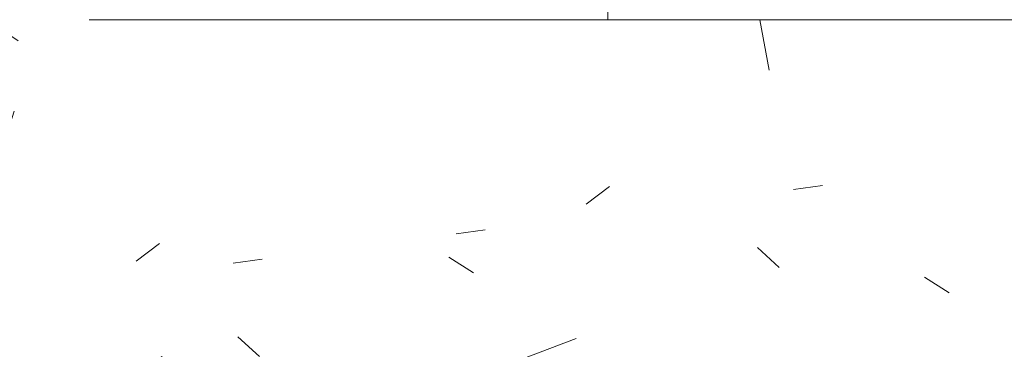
# Model space of a CAD drawing. Header units: millimetres. Extents: x 5980700 to 6194397, y -12939 to 2351883.
# Tile 387 of 587: x 6089224 to 6089505, y 26 to 120. Entities that reach past the tile are written whole.
import ezdxf

# ---------------------------------------------------------------- set-up
doc = ezdxf.new("R2010")
doc.units = ezdxf.units.MM
doc.layers.add('A-FLOR', color=192, linetype='Continuous', lineweight=18)
doc.layers.add('A-FLOR-PATT', color=8, linetype='Continuous', lineweight=18)

# ---------------------------------------------------------------- blocks, each defined once
blk = doc.blocks.new('BE-PMSa-MOD-ARQ-CONEXAODOFUTURO-EX-000-R_rvt-2-PLANTA DE CAIMENTO DE PISOS - 1 PAV_')
at = {"layer": 'A-FLOR-PATT', "lineweight": 5}
h = blk.add_hatch(dxfattribs=at)
h.set_pattern_fill('FP_192', color=71, style=0, pattern_type=2)
h.set_pattern_definition([(90, (-2708.615, 514.159), (-450, 2.755455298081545e-14), []), (180, (-2708.615, 514.159), (-5.510910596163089e-14, -450), [])])
h.paths.add_polyline_path([(-3061.114845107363, 120.3896399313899), (-3051.114845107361, 120.3896399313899), (-3051.114845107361, 760.3896399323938), (-3061.114845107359, 760.3896399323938), (-3061.114845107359, 771.3896399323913), (-3081.11991173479, 771.3896399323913), (-3081.11991173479, 660.3896399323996), (-3100.119911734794, 660.3896399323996), (-3100.119911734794, 790.3896399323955), (-3061.114845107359, 790.3896399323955), (-3061.114845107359, 800.3896399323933), (-3051.114845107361, 800.3896399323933), (-3051.114845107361, 840.3896399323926), (-3021.114845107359, 840.3896399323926), (-3021.114845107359, 800.3896399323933), (-3011.114845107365, 800.3896399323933), (-3011.114845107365, 790.3896399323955), (-2972.10977847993, 790.3896399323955), (-2972.10977847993, 660.3896399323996), (-2991.10977847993, 660.3896399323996), (-2992.114845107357, 771.3896399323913), (-3011.114845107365, 771.3896399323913), (-3011.114845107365, 760.3896399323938), (-3021.114845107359, 760.3896399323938), (-3021.114845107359, 120.3896399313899), (-2321.114845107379, 120.38963993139), (-2321.114845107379, 135.3896399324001), (-2271.114845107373, 135.3896399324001), (-2271.114845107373, 120.3896399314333), (-1788.614845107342, 120.3896399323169), (-1788.614845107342, 1828.640541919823), (-3156.11484510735, 1828.640541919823), (-3156.11484510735, 120.3896399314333), (-3111.11484510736, 120.3896399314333), (-3111.11484510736, 135.3896399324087), (-3061.114845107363, 135.3896399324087)])
h.paths.add_polyline_path([(-2385.405754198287, 1209.818154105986), (-2494.67406530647, 1210.968425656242), (-2513.441901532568, 1213.826982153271), (-2533.617734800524, 1219.299263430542), (-2552.767718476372, 1227.020742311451), (-2572.598511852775, 1237.934278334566), (-2596.182046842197, 1256.218682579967), (-2611.756813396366, 1272.471553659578), (-2623.984628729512, 1288.809522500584), (-2634.924497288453, 1307.873240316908), (-2642.997398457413, 1326.996886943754), (-2648.820865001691, 1346.916379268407), (-2653.364776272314, 1385.486267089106), (-2652.214504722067, 1799.158994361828), (-1932.864913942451, 1798.111721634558), (-1934.015185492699, 1368.508865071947), (-1936.873741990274, 1349.741028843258), (-1942.346023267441, 1329.565195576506), (-1950.067502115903, 1310.415211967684), (-1960.981038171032, 1290.584418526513), (-1979.476394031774, 1266.776786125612), (-1995.518314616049, 1251.426116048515), (-2011.856290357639, 1239.198296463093), (-2030.920000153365, 1228.258433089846), (-2050.043646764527, 1220.18553192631), (-2069.963139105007, 1214.362065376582), (-2108.533026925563, 1209.818154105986), (-2301.77352173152, 1209.818154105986)])
h.paths.add_polyline_path([(-2477.696663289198, 1215.248329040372), (-2478.707222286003, 1215.869540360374), (-2481.621891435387, 1215.495511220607)])
h.paths.add_polyline_path([(-2477.696663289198, 1217.373753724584), (-2477.696663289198, 1217.922630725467), (-2478.601607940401, 1217.418295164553)])
h.paths.add_polyline_path([(-2477.696663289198, 1216.522428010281), (-2477.696663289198, 1217.373753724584), (-2481.267902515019, 1216.640651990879)])
h.paths.add_polyline_path([(-2486.166268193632, 1217.790628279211), (-2488.743123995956, 1218.204088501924), (-2487.626071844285, 1217.86247991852)])
h.paths.add_polyline_path([(-2082.560126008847, 1219.247246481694), (-2063.880831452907, 1223.351276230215), (-2077.389146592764, 1220.869054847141), (-2082.446150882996, 1219.285498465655)])
h.paths.add_polyline_path([(-2600.209048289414, 1270.129862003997), (-2610.318473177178, 1282.855912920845), (-2606.494505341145, 1277.552102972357), (-2600.230697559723, 1270.153270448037)])
h.paths.add_polyline_path([(-2585.479272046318, 1256.261601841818), (-2596.365847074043, 1267.143696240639), (-2593.660653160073, 1263.568418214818), (-2585.645466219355, 1256.402757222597)])
h.paths.add_polyline_path([(-2569.213826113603, 1244.238721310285), (-2581.107200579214, 1253.625674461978), (-2578.064582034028, 1250.457326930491), (-2569.933853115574, 1244.717610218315)])
h.paths.add_polyline_path([(-2542.382742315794, 1230.109776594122), (-2555.567367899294, 1237.116035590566), (-2554.304913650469, 1235.563275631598), (-2542.885728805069, 1230.326467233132)])
h.paths.add_polyline_path([(-2034.649451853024, 1234.303316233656), (-2019.671442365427, 1243.056734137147), (-2030.856846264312, 1236.97880872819), (-2034.105931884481, 1234.686742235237)])
h.paths.add_polyline_path([(-2053.302534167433, 1226.502938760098), (-2037.770522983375, 1233.315533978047), (-2049.805317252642, 1228.430575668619), (-2053.035444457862, 1226.650156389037)])
h.paths.add_polyline_path([(-2029.460233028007, 1236.110069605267), (-2021.413321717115, 1240.785904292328), (-2029.442440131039, 1236.119169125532)])
h.paths.add_polyline_path([(-1985.740838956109, 1329.465160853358), (-1983.190975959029, 1331.20294935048), (-1984.448311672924, 1330.230550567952), (-1985.55232971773, 1329.576789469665)])
h.paths.add_polyline_path([(-1986.011866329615, 1323.496216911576), (-1985.196751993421, 1322.730366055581), (-1986.094555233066, 1322.739353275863)])
h.paths.add_polyline_path([(-1999.17087410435, 1303.194681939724), (-1997.2370520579, 1300.723855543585), (-2002.359454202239, 1298.686025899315), (-1999.489666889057, 1302.83380980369)])
h.paths.add_polyline_path([(-2010.217714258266, 1292.558936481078), (-2014.480092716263, 1289.727775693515), (-2013.238608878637, 1288.302829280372), (-2009.70505890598, 1291.768410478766)])
h.paths.add_polyline_path([(-2016.934354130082, 1285.736636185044), (-2017.839468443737, 1287.106963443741), (-2019.880274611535, 1286.699588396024), (-2018.839280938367, 1285.290387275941), (-2017.120664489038, 1285.692991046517)])
h.paths.add_polyline_path([(-2037.197033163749, 1267.560721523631), (-2042.49597852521, 1264.949931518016), (-2041.044355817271, 1267.323389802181), (-2038.819816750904, 1267.917308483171)])
h.paths.add_polyline_path([(-2045.098100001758, 1270.695217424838), (-2042.49597852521, 1275.057467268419), (-2045.439065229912, 1274.271782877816), (-2048.551302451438, 1273.278130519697), (-2047.090147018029, 1272.794656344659), (-2045.439065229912, 1271.561042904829)])
h.paths.add_polyline_path([(-2065.298357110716, 1261.472472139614), (-2067.027447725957, 1260.090729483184), (-2065.354163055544, 1260.351172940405)])
h.paths.add_polyline_path([(-2062.822545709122, 1266.350255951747), (-2057.822252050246, 1267.765776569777), (-2057.822252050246, 1268.574891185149), (-2058.395226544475, 1269.868988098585), (-2054.520052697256, 1273.640267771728), (-2055.220535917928, 1274.239021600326), (-2056.343306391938, 1275.32056883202), (-2060.645077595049, 1271.268401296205), (-2059.537463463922, 1271.063836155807), (-2062.755643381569, 1266.549115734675)])
h.paths.add_polyline_path([(-2066.024810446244, 1265.245595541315), (-2066.024810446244, 1262.900282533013), (-2067.027447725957, 1262.003603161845), (-2065.203360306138, 1261.534719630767), (-2062.104395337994, 1264.616876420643), (-2063.351178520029, 1265.245595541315), (-2063.711326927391, 1266.043659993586), (-2065.550969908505, 1265.40905263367)])
h.paths.add_polyline_path([(-2065.210598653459, 1267.274529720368), (-2065.210598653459, 1269.687649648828), (-2068.749299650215, 1267.835220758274), (-2065.550969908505, 1267.328459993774)])
h.paths.add_polyline_path([(-2076.352072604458, 1260.868781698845), (-2072.182003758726, 1260.868781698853), (-2070.411218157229, 1263.783445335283), (-2065.210598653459, 1267.274529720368), (-2068.45025263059, 1266.678302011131), (-2068.749299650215, 1267.835220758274), (-2076.311618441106, 1262.787586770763), (-2076.092766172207, 1262.695778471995)])
h.paths.add_polyline_path([(-2101.257883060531, 1242.108587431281), (-2074.989097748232, 1246.259658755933), (-2051.282296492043, 1254.553749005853), (-2037.754781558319, 1261.220955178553), (-2020.310723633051, 1272.991598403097), (-2005.490591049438, 1286.285470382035), (-1997.699132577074, 1295.230027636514), (-1986.238142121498, 1311.600876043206), (-1977.995940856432, 1327.272039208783), (-1971.469536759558, 1345.134692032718), (-1967.4985743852, 1362.201384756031), (-1965.742905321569, 1378.284486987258), (-1966.86839724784, 1378.118265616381), (-1969.205306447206, 1369.156972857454), (-1968.456233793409, 1368.065475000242), (-1970.604800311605, 1364.285350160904), (-1971.583910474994, 1364.144090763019), (-1974.169945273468, 1358.451519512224), (-1977.714465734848, 1353.075655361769), (-1976.676781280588, 1351.715792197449), (-1972.617144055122, 1355.947862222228), (-1971.794189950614, 1355.661244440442), (-1969.781314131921, 1358.386849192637), (-1973.358730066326, 1349.986799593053), (-1973.358730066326, 1349.742312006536), (-1972.745116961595, 1348.620988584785), (-1976.191948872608, 1339.06831262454), (-1979.134245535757, 1335.099132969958), (-1981.095831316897, 1334.169196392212), (-1981.095831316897, 1339.256395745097), (-1982.042071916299, 1339.40947422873), (-1984.300262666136, 1336.763749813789), (-1986.248129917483, 1334.071764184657), (-1985.315838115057, 1333.637814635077), (-1984.458201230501, 1333.637814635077), (-1986.217635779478, 1330.959531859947), (-1989.781597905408, 1328.576218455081), (-1989.337710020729, 1325.45135236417), (-1985.993920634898, 1329.154876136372), (-1985.55232971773, 1328.404820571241), (-1986.175633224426, 1325.584541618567), (-1984.448311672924, 1327.637175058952), (-1983.531970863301, 1326.957940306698), (-1988.300257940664, 1322.275104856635), (-1989.781597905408, 1322.489197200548), (-1990.669972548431, 1322.081489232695), (-1993.670908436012, 1317.650989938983), (-1995.866106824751, 1316.820626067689), (-1995.866106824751, 1314.112330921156), (-1991.567297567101, 1315.625908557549), (-1988.781726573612, 1317.560638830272), (-1991.573527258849, 1313.959319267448), (-1991.576189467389, 1312.592637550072), (-1997.193717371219, 1304.792685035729), (-2006.969637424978, 1297.111660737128), (-2010.998278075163, 1296.87058749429), (-2011.283304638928, 1294.929710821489), (-2014.009268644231, 1293.674927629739), (-2009.318441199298, 1293.039932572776), (-2006.961267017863, 1294.112457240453), (-2005.775437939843, 1293.583724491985), (-2005.775437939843, 1291.518149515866), (-2004.777982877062, 1291.768410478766), (-2007.007336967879, 1288.677704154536), (-2009.318441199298, 1288.266765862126), (-2012.037773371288, 1288.522634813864), (-2013.672997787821, 1287.160244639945), (-2014.026177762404, 1286.231266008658), (-2018.839280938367, 1284.283823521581), (-2019.861647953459, 1282.710133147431), (-2017.839468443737, 1282.540732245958), (-2013.949506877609, 1283.907405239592), (-2014.014366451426, 1281.164908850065), (-2015.090040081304, 1280.328357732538), (-2026.025034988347, 1274.761583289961), (-2028.68532392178, 1272.991598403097), (-2029.311900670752, 1271.788868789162), (-2028.53730509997, 1271.269004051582), (-2033.039868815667, 1268.595802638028), (-2033.771857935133, 1269.159614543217), (-2036.217310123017, 1269.159614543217), (-2033.771857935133, 1271.079977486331), (-2035.629067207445, 1271.403304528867), (-2038.071023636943, 1271.859411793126), (-2038.461734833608, 1271.835372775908), (-2040.385987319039, 1270.21187522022), (-2041.309287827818, 1269.662975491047), (-2044.282382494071, 1268.646576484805), (-2046.410641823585, 1270.883625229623), (-2049.607524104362, 1270.325756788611), (-2050.033026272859, 1269.602491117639), (-2047.090147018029, 1268.346741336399), (-2050.865522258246, 1266.797149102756), (-2052.603626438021, 1266.434433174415), (-2057.907121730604, 1261.294097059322), (-2060.474703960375, 1260.344721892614), (-2068.29066351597, 1257.742209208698), (-2072.195619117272, 1258.591187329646), (-2074.469517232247, 1257.753722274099), (-2077.022368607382, 1260.820498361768), (-2082.761014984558, 1259.45817597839), (-2085.376661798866, 1257.81157915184), (-2087.232279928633, 1258.619929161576), (-2086.881232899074, 1261.122462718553), (-2091.091994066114, 1259.745007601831), (-2090.909593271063, 1258.619929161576), (-2097.224943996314, 1257.175148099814), (-2100.040584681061, 1256.356742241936), (-2100.304326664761, 1255.522836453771), (-2102.671216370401, 1254.435178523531), (-2104.757513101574, 1255.483089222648), (-2108.533026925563, 1255.291145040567), (-2108.532940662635, 1252.454629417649), (-2100.662309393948, 1253.432346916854), (-2098.74092597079, 1251.621364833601), (-2098.538726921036, 1251.675186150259), (-2095.592052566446, 1253.432346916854), (-2097.124365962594, 1254.517098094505), (-2085.245502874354, 1255.075280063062), (-2085.245502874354, 1252.933898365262), (-2089.041202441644, 1251.747326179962), (-2085.245502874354, 1249.586500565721), (-2092.459903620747, 1247.877179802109), (-2097.136337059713, 1248.913496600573), (-2101.443416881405, 1250.227805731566), (-2101.4861124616, 1250.332797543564), (-2104.929092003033, 1251.645184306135), (-2108.533026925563, 1250.332797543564), (-2108.533026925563, 1242.473705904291)])
h.paths.add_polyline_path([(-2477.696663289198, 1248.875312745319), (-2477.696663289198, 1249.951062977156), (-2478.891897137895, 1249.118011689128)])
h.paths.add_polyline_path([(-2495.720368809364, 1260.277374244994), (-2498.059536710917, 1259.688216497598), (-2496.826857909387, 1259.688216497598), (-2496.360625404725, 1259.936375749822)])
h.paths.add_polyline_path([(-2517.198736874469, 1260.56345831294), (-2519.99770862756, 1261.712181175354), (-2519.216795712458, 1260.863032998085), (-2518.533944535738, 1260.761665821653)])
h.paths.add_polyline_path([(-2535.373757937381, 1264.950981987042), (-2533.814286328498, 1265.806610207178), (-2535.01086572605, 1265.806610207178), (-2535.297832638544, 1265.129998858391)])
h.paths.add_polyline_path([(-2547.902016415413, 1272.910526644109), (-2544.930173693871, 1271.000908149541), (-2545.880019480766, 1272.766426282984), (-2546.820587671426, 1272.833457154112)])
h.paths.add_polyline_path([(-2582.251883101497, 1295.895512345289), (-2577.042795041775, 1292.538573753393), (-2576.545114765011, 1293.125308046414), (-2577.751080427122, 1295.895512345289), (-2585.646606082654, 1299.767399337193), (-2582.463302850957, 1296.13664936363)])
h.paths.add_polyline_path([(-2589.869940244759, 1310.141500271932), (-2585.963054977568, 1307.340931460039), (-2585.226527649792, 1308.248809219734), (-2588.207083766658, 1310.673724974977), (-2588.816374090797, 1311.367223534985), (-2589.78324481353, 1310.242362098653)])
h.paths.add_polyline_path([(-2597.592707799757, 1316.257969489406), (-2590.191331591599, 1309.677347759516), (-2590.191331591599, 1310.563576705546), (-2594.564858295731, 1316.257969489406), (-2595.735742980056, 1315.351682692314)])
h.paths.add_polyline_path([(-2598.404424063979, 1320.693153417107), (-2596.293896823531, 1320.693153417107), (-2597.349434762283, 1321.068025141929)])
h.paths.add_polyline_path([(-2603.441542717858, 1335.498170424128), (-2603.065711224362, 1332.696711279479), (-2600.214130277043, 1330.313454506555), (-2600.214130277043, 1331.594398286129), (-2601.855949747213, 1332.696711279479), (-2602.313533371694, 1333.50517969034)])
h.paths.add_polyline_path([(-2477.696663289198, 1242.473705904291), (-2477.696663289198, 1248.875312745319), (-2482.00864201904, 1249.118011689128), (-2483.24217170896, 1249.698056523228), (-2490.440285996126, 1249.365105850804), (-2482.496771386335, 1251.282385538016), (-2477.696663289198, 1251.294735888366), (-2477.696663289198, 1255.291145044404), (-2481.709060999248, 1255.291145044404), (-2482.263410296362, 1256.342370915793), (-2487.283260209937, 1256.607055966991), (-2487.283260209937, 1259.005845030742), (-2494.001528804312, 1258.646488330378), (-2494.243663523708, 1257.854050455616), (-2497.015240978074, 1258.125844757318), (-2498.91830454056, 1258.646488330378), (-2500.779650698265, 1258.646488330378), (-2502.270287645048, 1259.688216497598), (-2504.238014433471, 1258.999604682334), (-2507.053541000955, 1260.667170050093), (-2508.774623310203, 1260.831165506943), (-2508.28731623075, 1262.970235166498), (-2508.039137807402, 1263.783445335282), (-2523.129242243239, 1268.45270255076), (-2525.712986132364, 1268.595935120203), (-2527.059826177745, 1269.967192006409), (-2532.639903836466, 1269.406412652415), (-2529.976181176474, 1267.779322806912), (-2529.961775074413, 1265.775328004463), (-2525.150879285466, 1265.806610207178), (-2525.115171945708, 1266.474671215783), (-2521.395164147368, 1266.201362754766), (-2520.600951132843, 1264.873473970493), (-2519.76022220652, 1264.062454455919), (-2516.997364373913, 1263.178130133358), (-2513.966977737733, 1261.825736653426), (-2511.729684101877, 1261.766492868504), (-2512.40283933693, 1259.736450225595), (-2515.320060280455, 1259.784294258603), (-2517.064347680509, 1259.409134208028), (-2517.198736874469, 1258.955268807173), (-2520.734602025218, 1261.088346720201), (-2519.175935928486, 1258.179712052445), (-2518.533944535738, 1257.871480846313), (-2513.70021302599, 1257.689736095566), (-2514.006080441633, 1256.080285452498), (-2515.412821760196, 1255.1539694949), (-2512.40283933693, 1253.171741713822), (-2518.533944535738, 1253.010908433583), (-2517.064347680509, 1252.097279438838), (-2519.392755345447, 1251.708643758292), (-2522.841066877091, 1253.690669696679), (-2524.712103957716, 1256.399629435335), (-2524.047038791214, 1256.556370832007), (-2521.769652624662, 1257.002672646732), (-2524.645101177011, 1258.361617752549), (-2528.091320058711, 1258.062962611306), (-2530.458294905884, 1257.112556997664), (-2535.037105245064, 1260.688258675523), (-2533.835056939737, 1261.401551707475), (-2537.520126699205, 1264.139800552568), (-2535.373757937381, 1264.950981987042), (-2539.074725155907, 1267.123863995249), (-2542.588400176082, 1266.34370556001), (-2539.450159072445, 1263.783445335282), (-2540.647648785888, 1263.783445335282), (-2545.843756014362, 1266.865845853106), (-2550.388092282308, 1272.326761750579), (-2548.685143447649, 1272.766873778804), (-2547.923941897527, 1272.951006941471), (-2550.388092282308, 1275.401323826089), (-2556.121366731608, 1278.039529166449), (-2557.418582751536, 1278.520191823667), (-2559.00904460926, 1277.356280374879), (-2565.717606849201, 1282.913767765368), (-2568.379545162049, 1283.586246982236), (-2565.717606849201, 1280.060953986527), (-2569.501039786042, 1281.746288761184), (-2571.9698162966, 1281.746288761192), (-2578.899554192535, 1288.020562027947), (-2578.045470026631, 1288.737595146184), (-2578.563728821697, 1289.991332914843), (-2585.08830526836, 1297.564098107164), (-2591.316045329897, 1302.266491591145), (-2594.76896190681, 1307.935012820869), (-2596.739678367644, 1311.760669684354), (-2599.157505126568, 1317.791005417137), (-2600.417703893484, 1320.642210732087), (-2598.430796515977, 1319.315302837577), (-2599.157505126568, 1323.644164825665), (-2600.53377658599, 1322.757128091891), (-2601.052351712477, 1322.757128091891), (-2603.702812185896, 1327.31459900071), (-2602.900122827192, 1328.038637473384), (-2604.169310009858, 1331.223757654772), (-2605.769334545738, 1330.531962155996), (-2609.892218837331, 1337.209436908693), (-2607.565351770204, 1334.733137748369), (-2606.494912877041, 1335.507317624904), (-2605.557529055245, 1337.129415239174), (-2604.854257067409, 1337.81540555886), (-2605.557529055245, 1338.968962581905), (-2605.557529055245, 1340.970306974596), (-2609.892218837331, 1345.134529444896), (-2609.93075342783, 1347.350032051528), (-2612.206465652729, 1350.949323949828), (-2613.262060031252, 1358.02093307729), (-2612.206465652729, 1358.163612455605), (-2612.693835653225, 1359.418306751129), (-2616.746418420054, 1367.258913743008), (-2615.311417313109, 1367.258913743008), (-2620.709224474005, 1385.486267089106), (-2620.387572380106, 1373.088363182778), (-2616.923271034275, 1351.942336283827), (-2608.417297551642, 1327.716430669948), (-2602.504237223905, 1315.601217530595), (-2590.191331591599, 1297.263963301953), (-2576.828842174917, 1282.372342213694), (-2567.952902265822, 1274.652372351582), (-2552.085389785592, 1263.494523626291), (-2535.910890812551, 1254.949180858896), (-2518.04823808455, 1248.422776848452), (-2499.915851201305, 1244.273777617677), (-2484.898443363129, 1242.696145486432), (-2481.476924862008, 1242.590465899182)])
h.paths.add_polyline_path([(-2489.717007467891, 1246.983979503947), (-2489.717007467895, 1248.158507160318), (-2487.831453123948, 1247.799544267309), (-2489.280229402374, 1246.99245233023)])
h.paths.add_polyline_path([(-2082.053874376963, 1247.432297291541), (-2082.896699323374, 1248.244203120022), (-2081.289634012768, 1247.710884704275)])
h.paths.add_polyline_path([(-2502.781548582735, 1250.551709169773), (-2510.183331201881, 1257.191049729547), (-2506.943103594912, 1258.007719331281), (-2502.651480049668, 1253.618202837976), (-2499.691193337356, 1251.596698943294), (-2495.420730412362, 1251.543975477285), (-2494.55882629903, 1250.12364516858), (-2501.058837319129, 1250.288313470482), (-2502.651480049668, 1250.531822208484)])
h.paths.add_polyline_path([(-2498.368368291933, 1247.917391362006), (-2507.053541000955, 1249.398652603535), (-2505.486905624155, 1250.082163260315), (-2504.120709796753, 1250.678498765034), (-2498.90407002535, 1249.052411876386)])
h.paths.add_polyline_path([(-2095.699343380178, 1248.857082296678), (-2091.820967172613, 1250.227805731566), (-2092.862853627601, 1249.951062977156), (-2094.767229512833, 1249.216581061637)])
h.paths.add_polyline_path([(-2513.317847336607, 1250.284872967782), (-2517.064347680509, 1252.097279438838), (-2513.23452321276, 1250.311970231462)])
h.paths.add_polyline_path([(-2076.707114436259, 1250.842012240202), (-2077.022368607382, 1251.940281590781), (-2075.998925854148, 1251.428014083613)])
h.paths.add_polyline_path([(-1993.176621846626, 1262.973882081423), (-1981.433656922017, 1275.840481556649), (-1990.190458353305, 1266.817080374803), (-1993.139242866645, 1263.021988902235)])
h.paths.add_polyline_path([(-1993.176621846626, 1262.973882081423), (-1991.864873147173, 1263.153523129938), (-1993.116735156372, 1263.021988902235)])
h.paths.add_polyline_path([(-2489.936941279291, 1251.81782259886), (-2499.655460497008, 1254.003273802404), (-2490.115540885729, 1255.694747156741), (-2488.843866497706, 1255.694747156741), (-2486.699571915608, 1256.342370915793), (-2485.015642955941, 1254.61737580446), (-2486.070492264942, 1253.726819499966), (-2489.839874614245, 1251.874613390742)])
h.paths.add_polyline_path([(-2070.652397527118, 1252.635179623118), (-2069.973550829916, 1254.117541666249), (-2067.936694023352, 1253.458990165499), (-2070.070555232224, 1252.811681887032)])
h.paths.add_polyline_path([(-2003.290915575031, 1252.952339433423), (-1992.350885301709, 1262.064740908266), (-1993.200031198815, 1261.940975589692), (-2002.600089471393, 1253.566939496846)])
h.paths.add_polyline_path([(-2075.689228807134, 1255.418399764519), (-2075.580046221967, 1256.733989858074), (-2071.709029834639, 1257.400816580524), (-2071.709029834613, 1256.041244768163), (-2075.580046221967, 1255.435485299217)])
h.paths.add_polyline_path([(-2076.410868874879, 1252.966539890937), (-2077.62546075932, 1254.533319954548), (-2075.044198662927, 1254.998170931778), (-2075.044198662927, 1253.79394421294), (-2075.998925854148, 1253.215936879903)])
h.paths.add_polyline_path([(-2480.808769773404, 1253.178575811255), (-2482.263410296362, 1254.491571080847), (-2481.353758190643, 1254.61737580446)])
h.paths.add_polyline_path([(-2097.124365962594, 1254.517098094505), (-2097.224943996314, 1255.930330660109), (-2096.435289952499, 1255.09195010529)])
h.paths.add_polyline_path([(-2066.341518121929, 1254.965115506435), (-2067.027447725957, 1256.006312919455), (-2065.826532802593, 1255.60631420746)])
h.paths.add_polyline_path([(-2502.442404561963, 1254.977030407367), (-2502.651480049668, 1256.40308812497), (-2501.187634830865, 1255.231935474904)])
h.paths.add_polyline_path([(-2108.533026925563, 1256.865098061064), (-2105.696875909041, 1258.529418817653), (-2108.533026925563, 1258.439051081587), (-2108.533026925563, 1257.117808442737)])
h.paths.add_polyline_path([(-2477.696663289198, 1256.865098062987), (-2477.696663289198, 1258.439051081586), (-2480.549271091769, 1258.439051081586)])
h.paths.add_polyline_path([(-2061.553781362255, 1257.03001485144), (-2061.553781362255, 1258.292292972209), (-2060.474703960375, 1257.353801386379)])
h.paths.add_polyline_path([(-2104.757513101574, 1257.117808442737), (-2101.199592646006, 1257.222088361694), (-2101.199592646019, 1258.77823602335), (-2105.634634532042, 1258.439051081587), (-2104.826740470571, 1257.222088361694)])
h.paths.add_polyline_path([(-2489.167676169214, 1257.801020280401), (-2491.603476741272, 1258.646488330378), (-2489.534783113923, 1258.646488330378)])
h.paths.add_polyline_path([(-2507.134643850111, 1258.277094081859), (-2507.816138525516, 1259.648078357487), (-2507.053541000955, 1258.817138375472)])
h.paths.add_polyline_path([(-2041.644814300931, 1263.103449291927), (-2038.819816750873, 1265.758578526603), (-2038.11838608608, 1264.949931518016), (-2041.553579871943, 1263.151220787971)])
h.paths.add_polyline_path([(-2043.191994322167, 1261.055863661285), (-2040.52983258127, 1263.369920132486), (-2041.044355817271, 1262.231851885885)])
h.paths.add_polyline_path([(-2511.754385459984, 1261.922613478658), (-2513.966977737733, 1263.335611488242), (-2512.075100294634, 1263.404534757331)])
h.paths.add_polyline_path([(-2051.508802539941, 1262.26090895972), (-2052.771829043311, 1263.052588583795), (-2048.694527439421, 1265.418321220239), (-2047.744173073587, 1264.510878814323), (-2051.282296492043, 1262.396282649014)])
h.paths.add_polyline_path([(-2543.038542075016, 1263.013989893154), (-2545.138827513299, 1265.157870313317), (-2543.218638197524, 1263.783445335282), (-2543.081961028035, 1263.199496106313)])
h.paths.add_polyline_path([(-2517.722302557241, 1263.788245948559), (-2516.448279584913, 1265.461061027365), (-2515.320060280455, 1264.477898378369), (-2517.508226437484, 1263.849704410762)])
h.paths.add_polyline_path([(-2557.418582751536, 1272.786617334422), (-2559.417878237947, 1272.786617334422), (-2562.354227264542, 1276.180156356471), (-2557.536748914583, 1274.146957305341)])
h.paths.add_polyline_path([(-2554.155335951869, 1270.038709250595), (-2557.418582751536, 1272.786617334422), (-2554.103770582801, 1272.214978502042), (-2553.556003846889, 1270.133806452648)])
h.paths.add_polyline_path([(-2547.923941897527, 1265.760113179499), (-2553.556003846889, 1269.214708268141), (-2552.254968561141, 1269.121338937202), (-2548.685143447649, 1266.631489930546)])
h.paths.add_polyline_path([(-2527.742311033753, 1266.201566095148), (-2526.939704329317, 1267.825465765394), (-2525.548675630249, 1266.429606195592), (-2526.939704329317, 1266.285001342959)])
h.paths.add_polyline_path([(-2053.972628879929, 1269.158844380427), (-2050.865522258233, 1269.70804904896), (-2051.943831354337, 1271.019980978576), (-2053.871628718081, 1269.251497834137)])
h.paths.add_polyline_path([(-2601.11818939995, 1269.304125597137), (-2601.24195396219, 1270.153270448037), (-2601.22196926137, 1269.414645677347)])
h.paths.add_polyline_path([(-2550.22569626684, 1272.484282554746), (-2552.254968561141, 1274.692182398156), (-2551.043775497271, 1274.437146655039), (-2550.388092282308, 1272.871943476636)])
h.paths.add_polyline_path([(-2049.326061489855, 1272.928230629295), (-2050.155465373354, 1274.406174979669), (-2050.493506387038, 1273.08367042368), (-2049.607524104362, 1272.965706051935)])
h.paths.add_polyline_path([(-2033.612564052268, 1273.91064425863), (-2034.259455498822, 1275.800799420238), (-2035.934376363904, 1274.134146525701), (-2033.903204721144, 1273.938621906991)])
h.paths.add_polyline_path([(-2531.836535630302, 1274.348538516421), (-2530.424514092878, 1275.702728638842), (-2531.429067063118, 1275.702728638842), (-2531.710614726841, 1274.767026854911)])
h.paths.add_polyline_path([(-2046.526632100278, 1278.29499804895), (-2044.207800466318, 1279.113658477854), (-2045.46573811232, 1280.169296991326), (-2046.473552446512, 1278.388774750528)])
h.paths.add_polyline_path([(-2052.476994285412, 1275.320568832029), (-2050.033026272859, 1276.848085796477), (-2047.744173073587, 1277.316990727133), (-2047.744173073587, 1278.335985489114), (-2049.312289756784, 1278.388774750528), (-2050.155525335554, 1280.169296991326), (-2053.448920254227, 1276.580437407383), (-2052.757095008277, 1275.683652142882)])
h.paths.add_polyline_path([(-2023.981150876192, 1277.074854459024), (-2018.803298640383, 1281.538549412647), (-2019.508862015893, 1281.538549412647), (-2023.223544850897, 1278.217993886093), (-2023.885039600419, 1277.219875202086)])
h.paths.add_polyline_path([(-2032.342006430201, 1280.334549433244), (-2029.671348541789, 1279.01495504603), (-2027.239157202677, 1280.582982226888), (-2021.160127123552, 1284.908334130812), (-2023.981150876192, 1283.955484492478), (-2029.671348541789, 1280.803705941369), (-2030.314786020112, 1281.877017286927), (-2032.260299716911, 1280.396718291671)])
h.paths.add_polyline_path([(-2036.338329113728, 1277.443465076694), (-2032.260299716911, 1281.63235451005), (-2032.260299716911, 1285.779318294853), (-2034.223247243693, 1284.359491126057), (-2036.518071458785, 1286.104296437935), (-2038.160433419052, 1284.643051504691), (-2036.531454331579, 1284.158901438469), (-2038.160433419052, 1282.407972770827), (-2035.585104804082, 1282.512965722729), (-2034.697044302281, 1280.334549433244), (-2036.595500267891, 1278.851658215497), (-2038.160433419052, 1278.219914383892)])
h.paths.add_polyline_path([(-1979.308361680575, 1277.703658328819), (-1969.075691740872, 1292.005267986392), (-1976.6724344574, 1282.075729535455), (-1979.064469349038, 1278.10818946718)])
h.paths.add_polyline_path([(-2566.450165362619, 1285.174213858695), (-2572.296981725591, 1288.020562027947), (-2569.297682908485, 1285.665137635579), (-2566.843409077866, 1285.244476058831)])
h.paths.add_polyline_path([(-2550.388092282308, 1278.963294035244), (-2547.728638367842, 1279.905920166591), (-2549.067884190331, 1281.20344034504), (-2550.621607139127, 1280.941463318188), (-2561.124056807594, 1287.253680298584), (-2562.354227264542, 1286.226865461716), (-2562.828485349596, 1285.338801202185), (-2564.65419758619, 1284.107372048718), (-2559.847370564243, 1281.874596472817), (-2551.697786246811, 1279.391949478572)])
h.paths.add_polyline_path([(-2541.123230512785, 1279.15848918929), (-2535.297787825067, 1279.505739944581), (-2539.074725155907, 1282.883548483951), (-2541.53082293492, 1280.886175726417), (-2543.606686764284, 1279.666861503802), (-2541.53082293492, 1279.24192480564)])
h.paths.add_polyline_path([(-2552.609804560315, 1280.450692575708), (-2554.513337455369, 1282.48249578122), (-2552.929751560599, 1281.874596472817), (-2552.617228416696, 1280.483731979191)])
h.paths.add_polyline_path([(-2545.854682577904, 1282.364474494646), (-2545.138827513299, 1283.793561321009), (-2546.315580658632, 1283.289660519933), (-2545.882943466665, 1282.421204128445)])
h.paths.add_polyline_path([(-2040.994701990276, 1283.151092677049), (-2039.058777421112, 1284.901399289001), (-2041.272788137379, 1286.555155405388), (-2043.855555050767, 1286.194866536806), (-2043.855555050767, 1284.97311591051), (-2043.191994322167, 1283.804142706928), (-2042.49597852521, 1283.172826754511), (-2041.044355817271, 1283.151811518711)])
h.paths.add_polyline_path([(-2043.855555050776, 1283.192509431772), (-2045.439065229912, 1284.592128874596), (-2045.439065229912, 1283.278133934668), (-2045.043756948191, 1283.256758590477)])
h.paths.add_polyline_path([(-2040.385939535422, 1290.03994511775), (-2033.979686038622, 1290.895461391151), (-2033.001763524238, 1293.672457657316), (-2034.982815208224, 1294.035728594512), (-2036.279506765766, 1295.321902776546), (-2040.371906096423, 1290.057395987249)])
h.paths.add_polyline_path([(-2579.690937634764, 1291.597614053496), (-2582.205250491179, 1292.796141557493), (-2579.940161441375, 1291.80720430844)])
h.paths.add_polyline_path([(-1968.090556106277, 1291.91161790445), (-1967.130492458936, 1292.981054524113), (-1968.053911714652, 1292.005267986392)])
h.paths.add_polyline_path([(-2628.87833306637, 1311.600876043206), (-2634.752354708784, 1326.758557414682), (-2634.338245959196, 1323.774835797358), (-2629.004273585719, 1311.863298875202)])
h.paths.add_polyline_path([(-2618.94387627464, 1293.96943344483), (-2626.204121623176, 1307.810086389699), (-2624.83199558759, 1303.856486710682), (-2619.593792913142, 1294.998970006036)])
h.paths.add_polyline_path([(-2007.153224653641, 1294.198046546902), (-2009.008543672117, 1294.74862804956), (-2006.306620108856, 1295.221621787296)])
h.paths.add_polyline_path([(-2010.998278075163, 1296.87058749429), (-2010.998278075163, 1299.360904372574), (-2011.382354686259, 1297.141910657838)])
h.paths.add_polyline_path([(-2561.680504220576, 1297.785187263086), (-2562.876728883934, 1299.679726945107), (-2563.779820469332, 1298.048630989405), (-2562.186278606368, 1297.848657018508)])
h.paths.add_polyline_path([(-2571.308797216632, 1301.262862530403), (-2574.529737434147, 1304.278022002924), (-2577.02193596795, 1302.783855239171), (-2573.756953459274, 1302.199934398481)])
h.paths.add_polyline_path([(-1962.064418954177, 1302.64750019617), (-1954.35928487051, 1318.892695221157), (-1960.162795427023, 1307.615562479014), (-1961.997126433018, 1302.823304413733)])
h.paths.add_polyline_path([(-2589.78324481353, 1303.755414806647), (-2589.341726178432, 1304.897170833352), (-2589.838575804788, 1303.930894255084)])
h.paths.add_polyline_path([(-2561.504629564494, 1304.038216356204), (-2556.407154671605, 1305.532187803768), (-2557.408937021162, 1305.644334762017), (-2560.246206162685, 1305.360409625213), (-2561.489287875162, 1304.054335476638)])
h.paths.add_polyline_path([(-2015.195644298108, 1304.463933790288), (-2013.140647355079, 1305.915044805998), (-2015.544787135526, 1305.936897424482), (-2015.834322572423, 1304.703420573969), (-2015.544787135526, 1304.594852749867)])
h.paths.add_polyline_path([(-2582.111291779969, 1310.231436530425), (-2582.111291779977, 1312.11054112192), (-2582.111291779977, 1313.124557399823), (-2583.551065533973, 1314.001496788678), (-2585.590576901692, 1313.21356427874), (-2583.065805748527, 1311.049559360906)])
h.paths.add_polyline_path([(-2576.12946903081, 1306.233016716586), (-2577.02193596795, 1308.590436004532), (-2578.872944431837, 1309.789066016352), (-2579.690937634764, 1308.565050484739), (-2581.938504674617, 1309.789066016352), (-2579.690937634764, 1306.746138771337), (-2577.449226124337, 1306.24506857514), (-2577.02193596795, 1306.241166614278)])
h.paths.add_polyline_path([(-2000.558088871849, 1311.116415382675), (-2000.938232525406, 1314.80590859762), (-2002.380805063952, 1311.593040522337), (-2000.756175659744, 1311.168213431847)])
h.paths.add_polyline_path([(-2000.912318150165, 1308.626463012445), (-1998.702895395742, 1310.880237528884), (-2000.591688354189, 1310.880237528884)])
h.paths.add_polyline_path([(-2588.796066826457, 1313.850653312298), (-2591.119651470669, 1316.064715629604), (-2590.718156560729, 1314.3513910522), (-2588.816374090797, 1313.855943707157)])
h.paths.add_polyline_path([(-1987.680911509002, 1314.715548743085), (-1984.174556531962, 1321.215983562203), (-1983.456708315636, 1320.976197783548), (-1985.093693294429, 1318.044102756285), (-1987.185657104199, 1315.352712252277)])
h.paths.add_polyline_path([(-2632.775800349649, 1318.530925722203), (-2634.924497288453, 1324.239986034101), (-2634.924497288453, 1323.172766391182), (-2633.214790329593, 1319.479277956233)])
h.paths.add_polyline_path([(-1990.973858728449, 1318.840304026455), (-1988.395269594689, 1320.736607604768), (-1988.470152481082, 1320.142505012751)])
h.paths.add_polyline_path([(-1998.771237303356, 1320.460738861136), (-1995.108366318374, 1322.802669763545), (-1995.896841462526, 1323.677277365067), (-1998.50755900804, 1320.736607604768)])
h.paths.add_polyline_path([(-2593.739315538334, 1320.683098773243), (-2597.349434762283, 1324.039481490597), (-2599.157505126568, 1326.202109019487), (-2601.754629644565, 1327.31459900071), (-2600.214130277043, 1325.040736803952), (-2595.221630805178, 1321.038498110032), (-2593.781251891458, 1320.693153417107)])
h.paths.add_polyline_path([(-2636.67275586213, 1329.961428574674), (-2637.780899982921, 1333.804701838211), (-2636.679991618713, 1329.983174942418)])
h.paths.add_polyline_path([(-1946.367390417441, 1339.774326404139), (-1944.91422994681, 1342.826119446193), (-1946.257771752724, 1340.01842891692)])
h.paths.add_polyline_path([(-1949.576989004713, 1330.281415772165), (-1945.394407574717, 1346.149369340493), (-1948.976030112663, 1333.434525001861)])
h.paths.add_polyline_path([(-2638.802642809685, 1331.613144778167), (-2639.764513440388, 1335.635573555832), (-2638.820149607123, 1331.664794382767)])
h.paths.add_polyline_path([(-2606.498612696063, 1335.507317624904), (-2609.550369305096, 1338.663994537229), (-2608.263843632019, 1338.028887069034), (-2606.668704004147, 1335.750286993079)])
h.paths.add_polyline_path([(-1979.134245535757, 1339.068312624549), (-1976.144010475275, 1344.606723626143), (-1977.134317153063, 1343.87737004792), (-1979.122201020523, 1339.092152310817)])
h.paths.add_polyline_path([(-2639.770286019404, 1340.606773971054), (-2642.876782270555, 1356.358276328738), (-2643.122668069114, 1354.449807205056), (-2639.8316541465, 1340.834071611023)])
h.paths.add_polyline_path([(-2603.940051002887, 1342.946889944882), (-2607.219916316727, 1349.038916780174), (-2606.655097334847, 1346.028088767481), (-2604.743875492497, 1343.859118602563)])
h.paths.add_polyline_path([(-2615.52549755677, 1348.555142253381), (-2617.457649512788, 1355.534561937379), (-2615.904967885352, 1350.18260173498)])
h.paths.add_polyline_path([(-2611.5347539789, 1348.833210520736), (-2614.522220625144, 1353.23033880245), (-2613.240553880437, 1351.853306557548), (-2611.733019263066, 1349.184236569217)])
h.paths.add_polyline_path([(-1986.61288970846, 1348.926743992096), (-1986.114569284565, 1351.136561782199), (-1986.699902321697, 1350.980920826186), (-1986.61288970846, 1348.971838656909)])
h.paths.add_polyline_path([(-1940.377392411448, 1371.078155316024), (-1939.994850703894, 1385.486267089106), (-1940.420513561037, 1385.486267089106), (-1940.103033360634, 1374.536046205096)])
h.paths.add_polyline_path([(-1967.009274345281, 1503.175726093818), (-1966.134708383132, 1511.027971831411), (-1967.009274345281, 1511.027971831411), (-1967.013192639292, 1506.654019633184), (-1968.029737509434, 1504.371678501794)])
h.paths.add_polyline_path([(-2619.22041586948, 1503.175726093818), (-2618.207516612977, 1505.52277581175), (-2619.547605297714, 1507.397417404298), (-2619.361295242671, 1503.804681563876)])
h.paths.add_polyline_path([(-1966.061222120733, 1623.740812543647), (-1965.520465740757, 1623.740812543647), (-1965.84211783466, 1636.13871727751), (-1970.213908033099, 1660.293888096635), (-1977.412722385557, 1680.531474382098), (-1984.048826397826, 1694.158511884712), (-1996.038358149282, 1711.963115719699), (-2009.400848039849, 1726.85473742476), (-2018.276787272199, 1734.574706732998), (-2034.144300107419, 1745.732555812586), (-2051.122680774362, 1754.623145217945), (-2068.269085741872, 1760.829531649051), (-2086.313838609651, 1764.95330195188), (-2101.331246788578, 1766.530934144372), (-2095.146341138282, 1765.232851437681), (-2076.046358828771, 1762.275702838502), (-2058.053508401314, 1756.712835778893), (-2027.492337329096, 1740.836804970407), (-2016.621601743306, 1732.420874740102), (-1999.428618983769, 1715.254880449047), (-1992.159835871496, 1705.51823185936), (-1982.78332671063, 1690.735977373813), (-1982.936726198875, 1689.399911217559), (-1975.213874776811, 1673.470630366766), (-1970.213908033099, 1656.154030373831), (-1966.817365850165, 1637.07276912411), (-1966.134708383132, 1623.740812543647)])
h.paths.add_polyline_path([(-2620.09498183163, 1623.740812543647), (-2617.616350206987, 1649.760994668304), (-2612.177027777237, 1670.252070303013), (-2607.811038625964, 1679.563377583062), (-2606.140767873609, 1683.214385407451), (-2604.36758214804, 1687.003345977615), (-2601.232353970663, 1694.158511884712), (-2592.702794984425, 1707.762551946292), (-2578.984907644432, 1723.622008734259), (-2567.257312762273, 1734.452839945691), (-2545.185334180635, 1749.202469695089), (-2537.845770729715, 1752.271539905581), (-2511.996238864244, 1761.639780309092), (-2491.028618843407, 1765.456473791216), (-2477.696663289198, 1766.753373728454), (-2491.028618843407, 1766.306500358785), (-2514.237692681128, 1762.063564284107), (-2534.947393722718, 1754.673330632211), (-2547.439036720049, 1748.635005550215), (-2565.918966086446, 1736.235481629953), (-2580.667276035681, 1723.010547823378), (-2588.530556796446, 1713.997053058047), (-2599.688405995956, 1698.129540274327), (-2608.578995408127, 1681.151159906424), (-2614.785381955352, 1664.004755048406), (-2618.845488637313, 1646.341081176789), (-2620.486784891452, 1630.942592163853), (-2620.387572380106, 1623.740812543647)])
h.paths.add_polyline_path([(-2514.627788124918, 1761.569646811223), (-2506.838205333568, 1763.573904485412), (-2513.000325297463, 1761.949117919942), (-2514.237692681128, 1761.660604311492)])
h = blk.add_hatch(dxfattribs=at)
h.set_pattern_fill('FP_109', color=133, style=0, pattern_type=2)
h.set_pattern_definition([(49.99999999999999, (0, 0), (182.184668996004, -15.93908553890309), [19.05, -209.55]), (355, (0, 0), (-35.24242749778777, 191.0566080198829), [15.24, -167.64]), (100.451, (15.182, -1.328), (146.9425016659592, 175.1166878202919), [16.19, -178.09]), (46.184, (0, 50.8), (271.0788941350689, -42.04327417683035), [28.575, -314.325]), (96.636, (22.59, 47.297), (237.4025071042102, 247.4272132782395), [24.285, -267.135]), (351.184, (0, 50.8), (237.404605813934, 247.4251178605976), [22.86, -251.46]), (21, (25.4, 38.1), (151.6148798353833, -102.2655185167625), [19.05, -209.55]), (326, (25.4, 38.1), (61.80235996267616, 184.1877424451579), [15.24, -167.64]), (71.45100000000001, (38.035, 29.578), (213.4170626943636, 81.92136778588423), [16.19, -178.09]), (37.50000000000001, (0, 0), (3.08832282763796, 84.55507579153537), [8.382, -157.226, 8.382, -161.798, -168.275]), (37.50000000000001, (0, 0), (3.08832282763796, 84.55507579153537), [-335.788, 8.382, -159.893]), (7.499999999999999, (0, 0), (66.81943811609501, 100.1807470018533), [8.382, -88.646, 8.382, -153.416, -64.135]), (7.499999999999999, (0, 0), (66.81943811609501, 100.1807470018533), [-258.826, 8.382, -55.753]), (327.5, (-56.642, 0), (135.5904877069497, -5.7289126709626), [8.382, -55.118, 8.382, -189.738, -262.89]), (327.5, (-56.642, 0), (135.5904877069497, -5.7289126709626), [-261.62, 8.382, -254.508]), (317.5, (-82.042, 0), (148.1288864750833, 25.42676126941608), [8.382, -74.168, 8.382, -123.19, -186.69]), (317.5, (-82.042, 0), (148.1288864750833, 25.42676126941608), [-214.122, 8.382, -178.308])])
h.paths.add_polyline_path([(-3041.114845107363, -14.61036006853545), (-2341.114845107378, -14.61036006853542), (-2341.114845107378, 90.38963993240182), (-2331.11484510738, 90.38963993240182), (-2331.11484510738, 120.38963993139), (-3051.114845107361, 120.3896399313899), (-3051.114845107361, 90.38963993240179), (-3041.114845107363, 90.38963993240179), (-3041.114845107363, 5.389639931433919)])
at = {"layer": 'A-FLOR', "color": 250, "lineweight": 5}
blk.add_line((-2331.114845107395, 120.3896399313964), (-3021.114845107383, 120.3896399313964), dxfattribs=at)

msp = doc.modelspace()

# ---------------------------------------------------------------- block references
at = {"color": 50, "lineweight": 5}
msp.add_blockref('BE-PMSa-MOD-ARQ-CONEXAODOFUTURO-EX-000-R_rvt-2-PLANTA DE CAIMENTO DE PISOS - 1 PAV_', (6092264.959189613, 0), dxfattribs=at)

doc.saveas('drawing.dxf')
